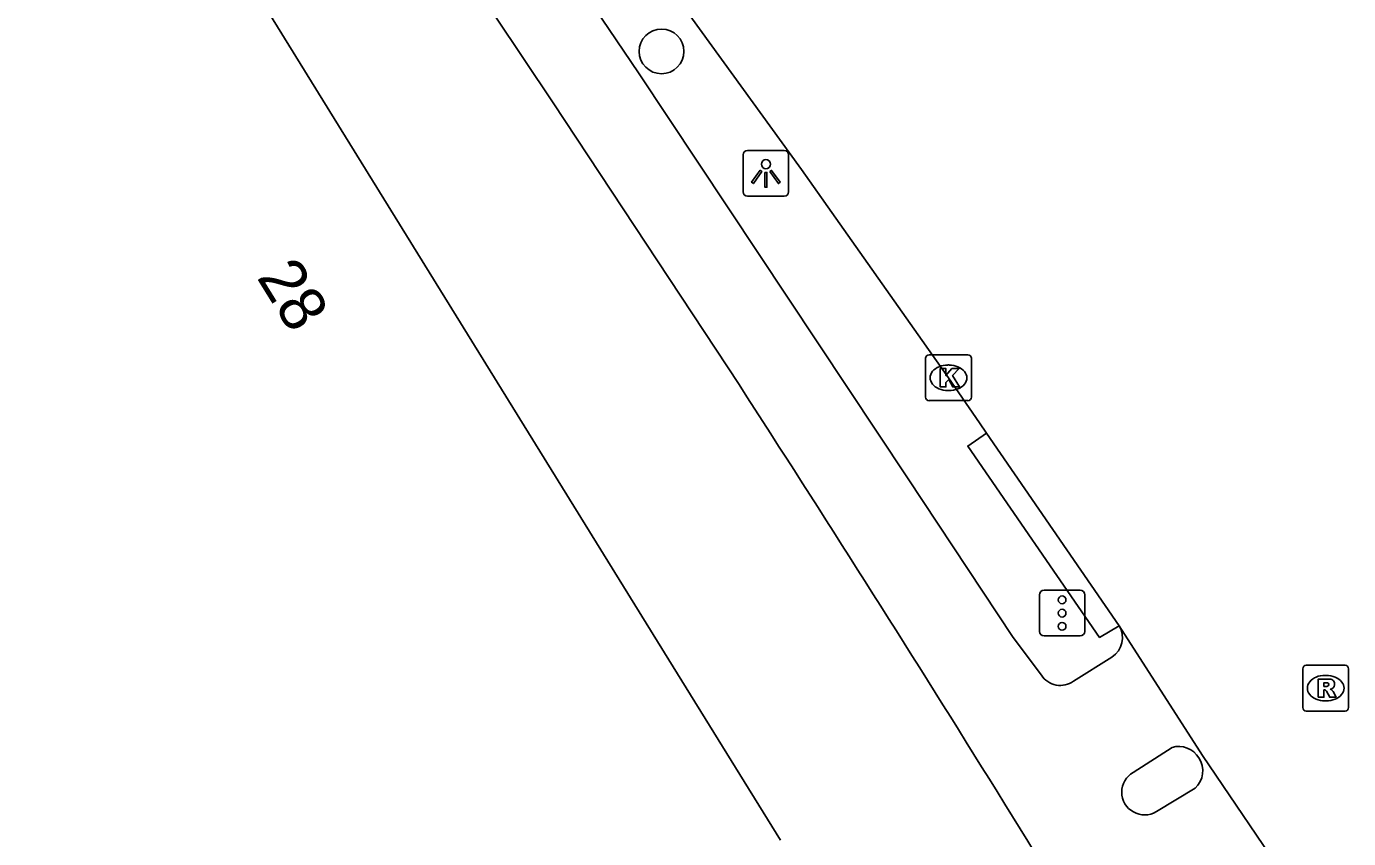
# Model space of a CAD drawing. Extents: x 160664 to 161506, y 382245 to 383288.
# Drawn here: x 161382.27 to 161411.19, y 382927.25 to 382945.01 of the extents above; entities that cross this region are included whole.
import ezdxf

# ---------------------------------------------------------------- set-up
doc = ezdxf.new("R2010")
doc.units = 0
for name, color, linetype in [('IMGEO_Berm_open', 7, 'Continuous'), ('IMGEO_Boom', 7, 'Continuous'), ('IMGEO_Fietspad_gesloten', 7, 'Continuous'), ('IMGEO_Kolk', 7, 'Continuous'), ('IMGEO_Lichtpunt', 7, 'Continuous'), ('IMGEO_Pand', 7, 'Continuous'), ('IMGEO_Pand_nummerreeks', 7, 'Continuous'), ('IMGEO_Rijbaan_lokaal_gesloten', 7, 'Continuous'), ('IMGEO_Rioolput', 7, 'Continuous'), ('IMGEO_Verkeersregelinstallatiepaal', 7, 'Continuous')]:
    doc.layers.add(name, color=color, linetype=linetype)

msp = doc.modelspace()

# ---------------------------------------------------------------- linework, layer by layer
at = {"layer": 'IMGEO_Berm_open'}
msp.add_lwpolyline([(161403.275, 382936.114), (161402.864, 382935.831), (161405.747, 382931.648), (161406.176, 382931.903)], dxfattribs=at)
at = {"layer": 'IMGEO_Boom'}
msp.add_circle((161396.165, 382944.464), 0.489, dxfattribs=at)
at = {"layer": 'IMGEO_Fietspad_gesloten'}
for points in [[(161404.473, 382930.821), (161403.86, 382931.648), (161401.543, 382935.139), (161395.665, 382943.997), (161390.847, 382951.113)], [(161397.86, 382937.176), (161393.795, 382943.34), (161389.296, 382950.067)], [(161406.018, 382931.219), (161405.175, 382930.693)], [(161406.481, 382928.698), (161407.333, 382929.244)], [(161407.835, 382928.35), (161406.988, 382927.839)]]:
    msp.add_lwpolyline(points, dxfattribs=at)
for centre, radius, start, end in [((160937.537, 382639.021), 548.447, 30.79641, 32.93142), ((161405.742, 382931.643), 0.506, 303.0364, 30.9499), ((161404.885, 382931.093), 0.494, 213.4045, 305.9283), ((161407.477, 382928.755), 0.51, 30.4044, 106.4332), ((161407.495, 382928.729), 0.509, 311.926, 33.9729), ((161406.731, 382928.266), 0.499, 120.0397, 301.0603)]:
    msp.add_arc(centre, radius, start, end, dxfattribs=at)
at = {"layer": 'IMGEO_Kolk'}
for p, q in [((161401.941, 382936.9), (161401.941, 382937.752)), ((161402.016, 382937.826), (161402.868, 382937.826)), ((161402.942, 382937.752), (161402.942, 382936.9)), ((161402.429, 382937.606), (161402.454, 382937.606)), ((161402.452, 382937.046), (161402.427, 382937.046)), ((161402.868, 382936.826), (161402.016, 382936.826))]:
    msp.add_line(p, q, dxfattribs=at)
for points in [[(161401.941, 382936.9), (161401.941, 382937.752)], [(161402.016, 382937.826), (161402.868, 382937.826)], [(161402.942, 382937.752), (161402.942, 382936.9)], [(161402.262, 382937.526), (161402.385, 382937.526), (161402.385, 382937.375), (161402.515, 382937.526), (161402.679, 382937.526), (161402.533, 382937.375), (161402.686, 382937.126), (161402.534, 382937.126), (161402.449, 382937.29), (161402.385, 382937.223), (161402.385, 382937.126), (161402.262, 382937.126), (161402.262, 382937.526)], [(161402.868, 382936.826), (161402.016, 382936.826)]]:
    msp.add_lwpolyline(points, dxfattribs=at)
for centre, start, end in [((161402.018, 382937.75), 91.552, 178.448), ((161402.018, 382937.75), 91.552, 178.448), ((161402.866, 382937.75), 1.552, 88.448), ((161402.866, 382937.75), 1.552, 88.448), ((161402.018, 382936.902), 181.552, 268.448), ((161402.018, 382936.902), 181.552, 268.448), ((161402.866, 382936.902), 271.552, 358.448), ((161402.866, 382936.902), 271.552, 358.448)]:
    msp.add_arc(centre, 0.0765, start, end, dxfattribs=at)
for centre, major_axis, ratio, start_param, end_param in [((161402.428, 382937.326), (-0.387, 0.002), 0.722429, 4.712389, 7.853982), ((161402.453, 382937.326), (-0.39, 0.002), 0.717154, 1.570796, 4.712389)]:
    msp.add_ellipse(centre, major_axis=major_axis, ratio=ratio, start_param=start_param, end_param=end_param, dxfattribs=at)
at = {"layer": 'IMGEO_Lichtpunt'}
for p, q in [((161397.949, 382942.2), (161397.949, 382941.393)), ((161397.949, 382942.2), (161397.949, 382941.393)), ((161398.851, 382942.295), (161398.043, 382942.295)), ((161398.851, 382942.295), (161398.043, 382942.295)), ((161398.945, 382941.393), (161398.945, 382942.2)), ((161398.945, 382941.393), (161398.945, 382942.2)), ((161398.043, 382941.299), (161398.851, 382941.299)), ((161398.043, 382941.299), (161398.851, 382941.299))]:
    msp.add_line(p, q, dxfattribs=at)
for points in [[(161398.323, 382941.864), (161398.362, 382941.836), (161398.174, 382941.574), (161398.136, 382941.601), (161398.323, 382941.864)], [(161398.425, 382941.816), (161398.472, 382941.816), (161398.472, 382941.494), (161398.425, 382941.494), (161398.425, 382941.816)], [(161398.535, 382941.836), (161398.573, 382941.863), (161398.76, 382941.601), (161398.721, 382941.573), (161398.535, 382941.836)]]:
    msp.add_lwpolyline(points, dxfattribs=at)
msp.add_circle((161398.448, 382941.998), 0.0994, dxfattribs=at)
for centre, start, end in [((161398.043, 382942.2), 90, 180), ((161398.043, 382942.2), 90, 180), ((161398.851, 382942.2), 0, 90), ((161398.851, 382942.2), 0, 90), ((161398.043, 382941.393), 180, 270), ((161398.043, 382941.393), 180, 270), ((161398.851, 382941.393), 270, 0), ((161398.851, 382941.393), 270, 360)]:
    msp.add_arc(centre, 0.0946, start, end, dxfattribs=at)
at = {"layer": 'IMGEO_Pand'}
msp.add_lwpolyline([(161382.274, 382953.884), (161396.328, 382931.159), (161398.767, 382927.214)], dxfattribs=at)
at = {"layer": 'IMGEO_Rijbaan_lokaal_gesloten'}
for points in [[(161385.835, 382959.828), (161386.03, 382959.688), (161389.347, 382955.35), (161392.442, 382951.251), (161399.226, 382941.884), (161402.439, 382937.327), (161403.118, 382936.342), (161403.275, 382936.114)], [(161403.275, 382936.114), (161406.176, 382931.903)], [(161406.176, 382931.903), (161407.999, 382929.066), (161409.914, 382926.241)]]:
    msp.add_lwpolyline(points, dxfattribs=at)
at = {"layer": 'IMGEO_Rioolput'}
for p, q in [((161410.191, 382930.113), (161410.191, 382930.965)), ((161410.266, 382931.039), (161411.118, 382931.039)), ((161410.679, 382930.819), (161410.704, 382930.819)), ((161411.192, 382930.965), (161411.192, 382930.113)), ((161410.702, 382930.259), (161410.677, 382930.259)), ((161411.118, 382930.039), (161410.266, 382930.039))]:
    msp.add_line(p, q, dxfattribs=at)
for points in [[(161410.191, 382930.113), (161410.191, 382930.965)], [(161410.266, 382931.039), (161411.118, 382931.039)], [(161411.192, 382930.965), (161411.192, 382930.113)], [(161410.78, 382930.737), (161410.528, 382930.739), (161410.528, 382930.339)], [(161410.706, 382930.658), (161410.652, 382930.658), (161410.652, 382930.577)], [(161410.652, 382930.577), (161410.704, 382930.577)], [(161410.528, 382930.339), (161410.652, 382930.339), (161410.652, 382930.501), (161410.663, 382930.501)], [(161410.71, 382930.472), (161410.781, 382930.339), (161410.921, 382930.339), (161410.856, 382930.465)], [(161411.118, 382930.039), (161410.266, 382930.039)]]:
    msp.add_lwpolyline(points, dxfattribs=at)
for centre, radius, start, end in [((161410.268, 382930.963), 0.0765, 91.552, 178.448), ((161410.268, 382930.963), 0.0765, 91.552, 178.448), ((161411.116, 382930.963), 0.0765, 1.552, 88.448), ((161411.116, 382930.963), 0.0765, 1.552, 88.448), ((161410.688, 382930.766), 0.19, 274.7715, 282.9687), ((161410.712, 382930.562), 0.0964, 77.0061, 93.1865), ((161410.726, 382930.619), 0.0378, 276.6634, 79.6772), ((161410.779, 382930.627), 0.109, 350.3612, 89.416), ((161410.777, 382930.627), 0.112, 277.5842, 350.9817), ((161410.761, 382930.412), 0.108, 29.5134, 73.7905), ((161410.662, 382930.448), 0.0533, 26.0293, 88.6989), ((161410.268, 382930.115), 0.0765, 181.552, 268.448), ((161410.268, 382930.115), 0.0765, 181.552, 268.448), ((161411.116, 382930.115), 0.0765, 271.552, 358.448), ((161411.116, 382930.115), 0.0765, 271.552, 358.448)]:
    msp.add_arc(centre, radius, start, end, dxfattribs=at)
for centre, major_axis, ratio, start_param, end_param in [((161410.678, 382930.539), (-0.387, 0.002), 0.722429, 4.712389, 7.853982), ((161410.703, 382930.539), (-0.39, 0.002), 0.717154, 1.570796, 4.712389)]:
    msp.add_ellipse(centre, major_axis=major_axis, ratio=ratio, start_param=start_param, end_param=end_param, dxfattribs=at)
at = {"layer": 'IMGEO_Verkeersregelinstallatiepaal'}
for p, q in [((161404.432, 382931.78), (161404.432, 382932.58)), ((161404.432, 382932.58), (161404.432, 382931.78)), ((161404.532, 382932.68), (161405.322, 382932.68)), ((161405.322, 382932.68), (161404.532, 382932.68)), ((161405.422, 382932.58), (161405.422, 382931.78)), ((161405.422, 382931.78), (161405.422, 382932.58)), ((161405.322, 382931.68), (161404.532, 382931.68)), ((161404.532, 382931.68), (161405.322, 382931.68))]:
    msp.add_line(p, q, dxfattribs=at)
for centre in [(161404.927, 382932.47), (161404.927, 382932.18), (161404.927, 382931.89)]:
    msp.add_circle(centre, 0.085, dxfattribs=at)
for centre, start, end in [((161404.532, 382932.58), 90, 180), ((161404.532, 382932.58), 90, 180), ((161405.322, 382932.58), 0, 90), ((161405.322, 382932.58), 360, 90), ((161404.532, 382931.78), 180, 270), ((161404.532, 382931.78), 180, 270), ((161405.322, 382931.78), 270, 0), ((161405.322, 382931.78), 270, 0)]:
    msp.add_arc(centre, 0.1, start, end, dxfattribs=at)

# ---------------------------------------------------------------- texts
at = {"layer": 'IMGEO_Pand_nummerreeks'}
msp.add_text('28', height=1, rotation=301.7331, dxfattribs=at).set_placement((161387.298, 382939.524))

doc.saveas('drawing.dxf')
